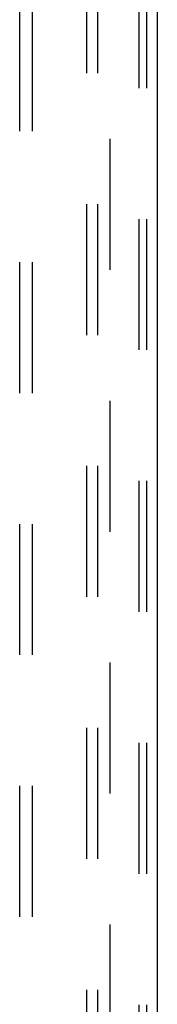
# Model space of a CAD drawing. Header units: inches. Extents: x 0 to 230, y 0 to 149.
# Tile 257 of 285: x 131.64 to 132.97, y 55.87 to 65.38. Entities that reach past the tile are written whole.
import ezdxf

# ---------------------------------------------------------------- set-up
doc = ezdxf.new("R2010")
doc.units = ezdxf.units.IN
doc.header["$LTSCALE"] = 12.648283
doc.header["$MEASUREMENT"] = 0
doc.linetypes.add('HIDDEN', pattern=[0.2, 0.1, -0.1])
doc.layers.get('0').update_dxf_attribs({"linetype": 'CONTINUOUS'})
doc.layers.add('DEFAULT_2', color=8, linetype='HIDDEN')
doc.layers.add('SUBPANEL', color=7, linetype='CONTINUOUS')

msp = doc.modelspace()

# ---------------------------------------------------------------- linework, layer by layer
at = {"color": 3, "linetype": 'Continuous'}
msp.add_line((132.9653, 111.9205), (132.9653, 36.9519), dxfattribs=at)
at = {"layer": 'DEFAULT_2', "color": 8, "linetype": 'HIDDEN'}
for p, q in [((132.286, 37.0354), (132.286, 111.5455)), ((132.39, 37.0354), (132.39, 111.5455)), ((132.7877, 111.5155), (132.7877, 37.0654)), ((132.8613, 111.5155), (132.8613, 37.0654))]:
    msp.add_line(p, q, dxfattribs=at)
at = {"layer": 'SUBPANEL', "color": 8, "linetype": 'HIDDEN'}
for p, q in [((131.6363, 39.0042), (131.6363, 106.6917)), ((131.7613, 39.0042), (131.7613, 106.6917)), ((132.5113, 45.2542), (132.5113, 100.4417))]:
    msp.add_line(p, q, dxfattribs=at)

doc.saveas('drawing.dxf')
